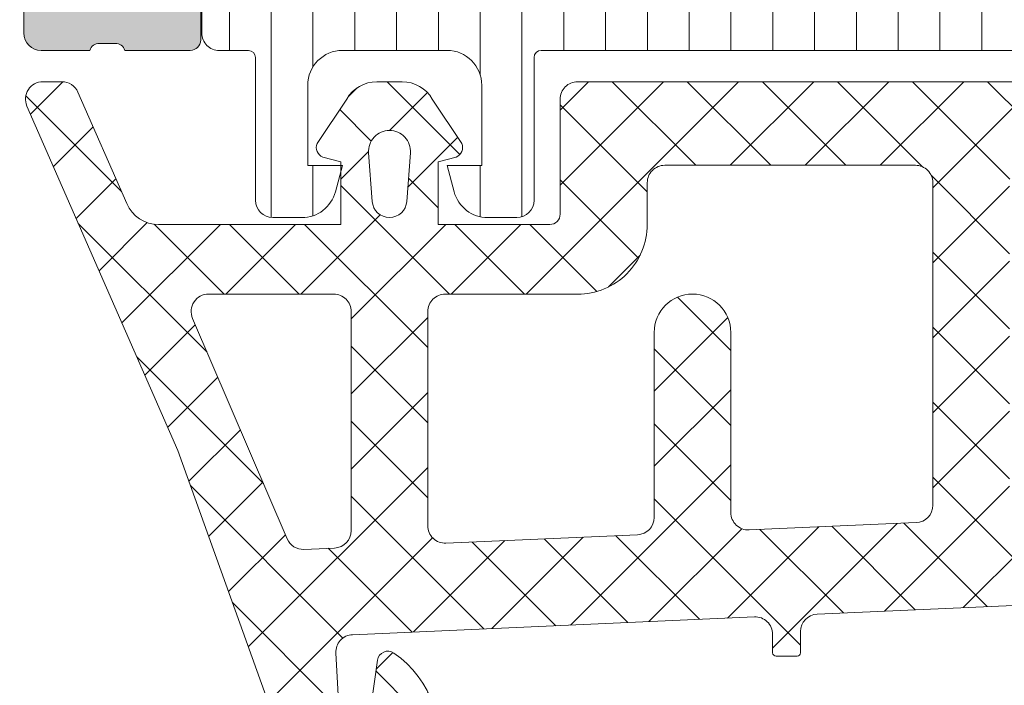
# Model space of a CAD drawing. Header units: millimetres. Extents: x 144573 to 336993, y 74252 to 247042.
# Tile 556 of 656: x 198244 to 198272, y 195422 to 195441. Entities that reach past the tile are written whole.
import ezdxf

# ---------------------------------------------------------------- set-up
doc = ezdxf.new("R2010")
doc.units = ezdxf.units.MM
doc.layers.add('FASÁDA DETAILNÍ', color=255, linetype='Continuous', lineweight=0)
doc.layers.add('NOVA', color=255, linetype='Continuous', lineweight=0)

# ---------------------------------------------------------------- blocks, each defined once
blk = doc.blocks.new('A$C69D17D4D')
at = {"layer": 'FASÁDA DETAILNÍ'}
h = blk.add_hatch(color=256, dxfattribs=at)
edge = h.paths.add_edge_path()
edge.add_arc((-24911.3180359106, 22023.51065356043), 0.5000674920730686, 180.007732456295, 269.9922675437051)
edge.add_line((-24911.31810339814, 22023.01058607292), (-24907.31810339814, 22023.01058607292))
edge.add_arc((-24907.31817088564, 22023.51065356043), 0.5000674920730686, 270.007732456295, 359.992267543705)
edge.add_line((-24906.81810339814, 22023.51058607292), (-24906.81810339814, 22024.81063490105))
edge.add_arc((-24907.31814029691, 22024.81059800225), 0.5000369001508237, 0.004227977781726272, 89.99577202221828)
edge.add_line((-24907.31810339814, 22025.31063490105), (-24907.81810339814, 22025.31063490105))
edge.add_line((-24907.81810339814, 22025.31063490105), (-24907.81810339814, 22024.31063490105))
edge.add_line((-24907.81810339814, 22024.31063490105), (-24909.31810339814, 22024.31063490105))
edge.add_arc((-24909.31814037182, 22025.31059792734), 0.9999630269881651, 179.9978814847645, 270.00211851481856, ccw=False)
edge.add_line((-24910.31810339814, 22025.31063490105), (-24910.31810339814, 22029.31063490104))
edge.add_arc((-24909.3180265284, 22029.31055803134), 1.000076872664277, 90.00440397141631, 179.9955960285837, ccw=False)
edge.add_line((-24909.31810339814, 22030.31063490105), (-24907.81810339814, 22030.31063490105))
edge.add_line((-24907.81810339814, 22030.31063490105), (-24907.81810339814, 22029.31063490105))
edge.add_line((-24907.81810339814, 22029.31063490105), (-24907.31810339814, 22029.31063490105))
edge.add_arc((-24907.31804592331, 22029.81057742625), 0.4999425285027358, 269.9934131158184, 360.0065868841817)
edge.add_line((-24906.81810339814, 22029.81063490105), (-24906.81810339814, 22032.61062269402))
edge.add_arc((-24907.31810339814, 22032.61062269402), 0.5, 0, 90)
edge.add_line((-24907.31810339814, 22033.11062269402), (-24907.51810339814, 22033.11062269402))
edge.add_arc((-24907.51810339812, 22032.61062269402), 0.5, 90, 180)
edge.add_line((-24908.01810339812, 22032.61062269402), (-24908.01810339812, 22032.11062269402))
edge.add_arc((-24908.51813849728, 22032.11065779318), 0.5000351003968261, 270.0040217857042, 359.9959782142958, ccw=False)
edge.add_line((-24908.51810339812, 22031.61062269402), (-24909.31810644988, 22031.61062269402))
edge.add_arc((-24909.31808988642, 22032.11063925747), 0.5000165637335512, 180.0018979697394, 269.9981020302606, ccw=False)
edge.add_line((-24909.81810644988, 22032.11062269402), (-24909.81810644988, 22063.4106165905))
edge.add_line((-24909.81810644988, 22063.4106165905), (-24909.38570981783, 22069.44907421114))
edge.add_arc((-24908.38649013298, 22069.41061815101), 0.9999594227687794, 90, 177.7959971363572, ccw=False)
edge.add_line((-24908.38649013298, 22070.41057757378), (-24901.71803792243, 22070.41057757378))
edge.add_arc((-24901.71803792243, 22069.91057757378), 0.5, -4.16889633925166e-10, 89.99999999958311, ccw=False)
edge.add_line((-24901.21803792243, 22069.91057757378), (-24901.21803792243, 22069.01057757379))
edge.add_arc((-24900.71803792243, 22069.01057757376), 0.5, 180, 270)
edge.add_line((-24900.71803792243, 22068.51057757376), (-24899.31803639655, 22068.51057757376))
edge.add_arc((-24899.05051580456, 22068.43174112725), 0.2788950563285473, 88.83541062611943, 163.580123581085, ccw=False)
edge.add_line((-24899.04484739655, 22068.71057857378), (-24898.59125339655, 22068.71057857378))
edge.add_arc((-24898.58559273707, 22068.43171047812), 0.2789255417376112, 16.424594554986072, 91.16287007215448, ccw=False)
edge.add_line((-24898.31804939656, 22068.51057757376), (-24896.43803839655, 22068.51057757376))
edge.add_arc((-24896.43803839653, 22068.81057757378), 0.3000000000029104, 270.0000000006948, 359.9999999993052)
edge.add_line((-24896.13803839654, 22068.81057757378), (-24896.13803839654, 22069.79055189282))
edge.add_arc((-24896.43803839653, 22069.7905518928), 0.3000000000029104, 6.948027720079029e-10, 89.9999999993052)
edge.add_line((-24896.43803839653, 22070.09055189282), (-24899.19803639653, 22070.09055189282))
edge.add_arc((-24899.19803639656, 22070.21055189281), 0.1199999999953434, 179.999999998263, 270.000000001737, ccw=False)
edge.add_line((-24899.31803639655, 22070.21055189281), (-24899.31803639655, 22074.51057757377))
edge.add_arc((-24898.81803639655, 22074.51057757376), 0.5, 90, 180, ccw=False)
edge.add_line((-24898.81803639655, 22075.01057757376), (-24898.11803639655, 22075.01057757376))
edge.add_line((-24898.11803639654, 22075.01057757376), (-24895.72521607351, 22073.62908211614))
edge.add_arc((-24895.65615618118, 22073.74869735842), 0.1381197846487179, 239.9999999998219, 360)
edge.add_line((-24895.51803639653, 22073.74869735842), (-24895.51803639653, 22077.51057757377))
edge.add_arc((-24893.51803639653, 22077.51057757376), 2, 90, 180, ccw=False)
edge.add_line((-24893.51803639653, 22079.51057757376), (-24892.95004101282, 22079.51057757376))
edge.add_arc((-24892.95004101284, 22080.01057757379), 0.500000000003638, 270, 304.4790717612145)
edge.add_arc((-24895.49751429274, 22083.72007617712), 4.999999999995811, 304.4790717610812, 354.6507719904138)
edge.add_arc((-24890.65616305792, 22083.27245778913), 0.1381197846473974, 352.2975625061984, 479.9999999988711)
edge.add_line((-24890.72522295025, 22083.3920730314), (-24893.11804327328, 22082.01057757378))
edge.add_line((-24893.11804327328, 22082.01057757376), (-24893.81804327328, 22082.01057757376))
edge.add_arc((-24893.81804327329, 22082.51057757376), 0.5, 180, 270, ccw=False)
edge.add_line((-24894.31804327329, 22082.51057757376), (-24894.31804327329, 22086.81060325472))
edge.add_arc((-24894.1980432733, 22086.81060325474), 0.1199999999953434, 90, 180, ccw=False)
edge.add_line((-24894.1980432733, 22086.93060325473), (-24891.43804527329, 22086.93060325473))
edge.add_arc((-24891.4380452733, 22087.23060325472), 0.3000000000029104, 270.0000000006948, 359.9999999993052)
edge.add_line((-24891.13804527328, 22087.23060325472), (-24891.13804527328, 22088.21057757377))
edge.add_arc((-24891.4380452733, 22088.21057757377), 0.3000000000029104, 6.948027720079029e-10, 89.9999999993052)
edge.add_line((-24891.43804527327, 22088.51057757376), (-24893.31805627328, 22088.51057757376))
edge.add_arc((-24893.58559961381, 22088.58944466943), 0.2789255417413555, 268.83712992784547, 343.57540544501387, ccw=False)
edge.add_line((-24893.5912602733, 22088.31057657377), (-24894.0448542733, 22088.31057657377))
edge.add_arc((-24894.0505226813, 22088.58941402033), 0.2788950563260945, 196.419876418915, 271.16458937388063, ccw=False)
edge.add_line((-24894.31804327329, 22088.51057757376), (-24897.31810175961, 22088.51057757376))
edge.add_line((-24897.31810175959, 22088.51057757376), (-24898.01820465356, 22087.81050520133))
edge.add_line((-24898.01820465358, 22087.81050520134), (-24898.01820465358, 22087.21049909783))
edge.add_line((-24898.01820465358, 22087.21049909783), (-24896.41819855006, 22087.21049909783))
edge.add_arc((-24896.41820799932, 22086.71048964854), 0.5000094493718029, 0.0010827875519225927, 89.99891721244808, ccw=False)
edge.add_line((-24895.91819855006, 22086.71049909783), (-24895.91819855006, 22086.31507101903))
edge.add_arc((-24896.41819855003, 22086.31507101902), 0.499999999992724, 344.99999999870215, 359.99999999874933, ccw=False)
edge.add_line((-24895.93523563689, 22086.18566149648), (-24896.31944443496, 22084.75177474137))
edge.add_arc((-24897.28537026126, 22085.01059378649), 0.9999999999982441, 270, 344.99999999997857, ccw=False)
edge.add_line((-24897.28537026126, 22084.01059378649), (-24903.01819244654, 22084.01059378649))
edge.add_line((-24903.01819244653, 22084.01059378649), (-24903.01819244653, 22087.21049909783))
edge.add_line((-24903.01819244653, 22087.21049909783), (-24902.21820465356, 22087.21049909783))
edge.add_line((-24902.21820465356, 22087.21049909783), (-24902.21820465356, 22087.81050520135))
edge.add_line((-24902.21820465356, 22087.81050520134), (-24903.43063751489, 22088.51048689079))
edge.add_line((-24903.43063751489, 22088.51048689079), (-24904.51819244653, 22088.51048689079))
edge.add_line((-24904.51819244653, 22088.51048689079), (-24904.51819244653, 22073.51057757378))
edge.add_arc((-24905.01819244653, 22073.51057757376), 0.5, -90, 0, ccw=False)
edge.add_line((-24905.01819244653, 22073.01057757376), (-24910.81810339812, 22073.01057757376))
edge.add_arc((-24910.81810339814, 22072.01057757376), 1, 90, 180)
edge.add_line((-24911.81810339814, 22072.01057757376), (-24911.81810339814, 22023.51058607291))
edge = h.paths.add_edge_path(flags=16)
edge.add_line((-24902.21820465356, 22082.41059378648), (-24897.81820465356, 22082.41059378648))
edge.add_arc((-24897.81820465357, 22081.91059378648), 0.5, 0, 90, ccw=False)
edge.add_line((-24897.31820465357, 22081.91059378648), (-24897.31820465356, 22077.51059378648))
edge.add_arc((-24897.81820465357, 22077.51059378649), 0.5, -90, 0, ccw=False)
edge.add_line((-24897.81820465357, 22077.01059378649), (-24902.21820465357, 22077.01059378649))
edge.add_arc((-24902.21820465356, 22077.51059378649), 0.5, 180, 270, ccw=False)
edge.add_line((-24902.71820465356, 22077.51059378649), (-24902.71820465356, 22081.91059378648))
edge.add_arc((-24902.21820465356, 22081.91059378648), 0.5, 90, 180, ccw=False)
h = blk.add_hatch(dxfattribs=at)
h.set_pattern_fill('LINIE', color=256, scale=1.2, angle=90, style=0)
h.set_pattern_definition([(90, (19.28296211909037, -0.6246130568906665), (-1.2, 7.347638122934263e-17), [])])
edge = h.paths.add_edge_path()
edge.add_arc((-24896.4080200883, 22069.81977573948), 0.2999999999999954, 0.0020752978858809, 90.00207529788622, ccw=False)
edge.add_line((-24896.10802008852, 22069.81978660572), (-24896.1079914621, 22069.0094552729))
edge.add_arc((-24895.60799414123, 22069.0094707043), 0.4999973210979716, 180.0017683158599, 270.0023822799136)
edge.add_line((-24895.60797335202, 22068.50947338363), (-24894.76690110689, 22068.50815283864))
edge.add_arc((-24894.76690110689, 22068.30815283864), 0.1999999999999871, 3.979039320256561e-13, 90.00000000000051, ccw=False)
edge.add_line((-24894.56690110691, 22068.30815283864), (-24894.56690110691, 22064.20815283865))
edge.add_arc((-24894.06690110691, 22064.20815283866), 0.5000000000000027, 179.9999999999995, 269.9999999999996)
edge.add_line((-24894.06690110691, 22063.70815283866), (-24893.23615188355, 22063.70815283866))
edge.add_arc((-24893.23615188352, 22064.70815283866), 0.9999999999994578, 270.0000000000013, 344.9999999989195)
edge.add_line((-24892.27022605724, 22064.44933379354), (-24892.06690110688, 22065.20815283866))
edge.add_line((-24892.06690110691, 22065.20815283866), (-24893.06690110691, 22065.20815283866))
edge.add_line((-24893.06690110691, 22065.20815283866), (-24893.06690110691, 22067.50815283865))
edge.add_arc((-24892.0627746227, 22067.50644359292), 1.004127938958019, 90.23408772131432, 179.9024699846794, ccw=False)
edge.add_line((-24892.06687707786, 22068.51056315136), (-24889.06699872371, 22068.51056315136))
edge.add_arc((-24889.07102707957, 22067.5064438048), 1.004127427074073, 360.09751797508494, 449.7701403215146, ccw=False)
edge.add_line((-24888.06690110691, 22067.50815283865), (-24888.06690110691, 22065.20815283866))
edge.add_line((-24888.06690110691, 22065.20815283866), (-24889.06690110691, 22065.20815283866))
edge.add_line((-24889.06690110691, 22065.20815283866), (-24888.86357615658, 22064.44933379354))
edge.add_arc((-24887.89765033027, 22064.70815283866), 1.000000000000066, 195.0000000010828, 269.9999999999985)
edge.add_line((-24887.89765033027, 22063.70815283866), (-24887.06690110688, 22063.70815283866))
edge.add_arc((-24887.06690110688, 22064.20815283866), 0.4999999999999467, 270, 360)
edge.add_line((-24886.56690110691, 22064.20815283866), (-24886.56690110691, 22068.30815283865))
edge.add_arc((-24886.36272801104, 22068.30642428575), 0.2041804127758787, 91.1558689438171, 179.5149389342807, ccw=False)
edge.add_line((-24886.36684680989, 22068.51056315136), (-24860.52548000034, 22068.51058607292))
edge.add_arc((-24860.52549543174, 22069.01058339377), 0.4999973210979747, 270.0017683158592, 360.002382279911)
edge.add_line((-24860.02549811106, 22069.01060418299), (-24860.02552673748, 22069.8209355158))
edge.add_arc((-24859.72552673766, 22069.82094638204), 0.299999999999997, 90.0020752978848, 180.0020752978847, ccw=False)
edge.add_line((-24859.7255376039, 22070.12094638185), (-24857.32553921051, 22070.12070136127))
edge.add_arc((-24857.32555468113, 22070.62069733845), 0.499995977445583, 270.0017728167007, 360.0023777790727)
edge.add_line((-24856.82555870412, 22070.62071808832), (-24856.82568535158, 22074.09725958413))
edge.add_arc((-24857.81549827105, 22073.95491308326), 0.99999607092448, 368.1836833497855, 482.7290913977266)
edge.add_line((-24858.35616366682, 22074.79614614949), (-24860.63977275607, 22073.47759372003))
edge.add_arc((-24860.88978841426, 22073.91059738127), 0.5000000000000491, 270.00213520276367, 300.00207189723, ccw=False)
edge.add_line((-24860.88976978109, 22073.41059738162), (-24895.24403853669, 22073.40951106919))
edge.add_arc((-24895.24405612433, 22073.90951106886), 0.5000000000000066, 240.0020786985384, 270.0020153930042, ccw=False)
edge.add_line((-24895.4940404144, 22073.47648929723), (-24897.77774501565, 22074.79487629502))
edge.add_arc((-24898.31834946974, 22073.95360406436), 0.9999960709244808, 417.2750591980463, 531.8204672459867)
edge.add_line((-24899.30817269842, 22074.09587886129), (-24899.30804605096, 22070.61933736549))
edge.add_arc((-24898.80805007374, 22070.6193528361), 0.4999959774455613, 180.0017728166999, 270.0023777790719)
edge.add_line((-24898.80802932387, 22070.1193568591), (-24896.40803095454, 22070.11977573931))
edge = h.paths.add_edge_path(flags=16)
edge.add_line((-24872.21690735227, 22070.31005134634), (-24872.21690735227, 22071.61004545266))
edge.add_arc((-24871.71691099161, 22071.61004909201), 0.4999963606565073, 89.99958295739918, 180.0004170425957, ccw=False)
edge.add_line((-24871.71690735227, 22072.11004545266), (-24862.86691345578, 22072.11004545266))
edge.add_arc((-24862.86690981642, 22071.61004909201), 0.4999963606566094, -0.0004170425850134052, 90.00041704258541, ccw=False)
edge.add_line((-24862.36691345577, 22071.61004545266), (-24862.36691345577, 22070.31005134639))
edge.add_arc((-24862.86691345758, 22070.31003477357), 0.5000000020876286, 270.0000002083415, 360.0018991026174, ccw=False)
edge.add_line((-24862.86691345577, 22069.81003477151), (-24871.71690735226, 22069.81003477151))
edge.add_arc((-24871.71690735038, 22070.31003477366), 0.5000000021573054, 179.9981009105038, 269.9999997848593, ccw=False)
edge = h.paths.add_edge_path(flags=16)
edge.add_arc((-24882.41691345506, 22070.31003477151), 0.4999999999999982, 179.9999999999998, 270.000000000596, ccw=False)
edge.add_line((-24882.91691345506, 22070.31003477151), (-24882.91691345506, 22071.61004545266))
edge.add_arc((-24882.41691345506, 22071.61004545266), 0.4999999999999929, 89.99999999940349, 179.9999999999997, ccw=False)
edge.add_line((-24882.41691345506, 22072.11004545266), (-24873.71690735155, 22072.11004545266))
edge.add_arc((-24873.71690735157, 22071.61004545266), 0.5000000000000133, 360.0000000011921, 449.99999999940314, ccw=False)
edge.add_line((-24873.21690735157, 22071.61004545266), (-24873.21690735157, 22070.31003477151))
edge.add_arc((-24873.71690735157, 22070.31003477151), 0.5000000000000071, 270.0000000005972, 360.0000000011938, ccw=False)
edge.add_line((-24873.71690735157, 22069.81003477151), (-24882.41691345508, 22069.81003477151))
edge = h.paths.add_edge_path(flags=16)
edge.add_arc((-24884.41690981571, 22071.61004909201), 0.4999963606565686, -0.00041704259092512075, 90.00041704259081, ccw=False)
edge.add_line((-24883.91691345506, 22071.61004545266), (-24883.91691345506, 22070.31005134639))
edge.add_arc((-24884.41691345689, 22070.3100347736), 0.5000000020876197, 270.00000020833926, 360.0018991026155, ccw=False)
edge.add_line((-24884.41691345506, 22069.81003477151), (-24893.26692261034, 22069.81003477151))
edge.add_arc((-24893.26692261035, 22070.31001951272), 0.4999847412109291, 179.9999999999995, 270.0000000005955, ccw=False)
edge.add_line((-24893.76690735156, 22070.31001951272), (-24893.76690735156, 22071.61003019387))
edge.add_arc((-24893.26689209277, 22071.61003019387), 0.5000152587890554, 89.99999999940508, 180.0000000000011, ccw=False)
edge.add_line((-24893.26689209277, 22072.11004545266), (-24884.41691345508, 22072.11004545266))
h = blk.add_hatch(dxfattribs=at)
h.set_pattern_fill('ANSI37', color=256, scale=0.48, angle=-1.272221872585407e-14, style=0)
h.set_pattern_definition([(44.99999999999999, (-24886.81810339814, 22063.51058625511), (-1.077630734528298, 1.077630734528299), []), (135, (-24886.81810339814, 22063.51058625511), (-1.077630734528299, -1.077630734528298), [])])
edge = h.paths.add_edge_path(flags=16)
edge.add_line((-24890.21938039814, 22064.1748802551), (-24890.11963639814, 22065.5677342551))
edge.add_arc((-24890.71810331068, 22065.61059174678), 0.5999995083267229, 355.9039194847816, 450.0000083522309)
edge.add_arc((-24890.71810348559, 22065.61059174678), 0.5999995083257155, 89.99999164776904, 184.0960805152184)
edge.add_line((-24891.31657039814, 22065.56773425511), (-24891.21682639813, 22064.1748802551))
edge.add_arc((-24890.71810339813, 22064.21059473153), 0.5000001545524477, 184.0960643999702, 355.9039356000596)
edge = h.paths.add_edge_path(flags=16)
edge.add_arc((-24892.3181000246, 22061.01058662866), 0.4999996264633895, 359.9999571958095, 450.0000428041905)
edge.add_line((-24892.31810039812, 22061.51058625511), (-24895.91178539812, 22061.51058625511))
edge.add_arc((-24895.91178541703, 22061.01058592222), 0.5000003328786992, 89.99999783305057, 203.2180266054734)
edge.add_line((-24896.37129139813, 22060.81347025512), (-24893.65541339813, 22054.48236825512))
edge.add_arc((-24893.19590804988, 22054.67948417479), 0.4999998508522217, 203.2180817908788, 272.5001106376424)
edge.add_line((-24893.17409739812, 22054.1799602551), (-24892.29629039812, 22054.2182862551))
edge.add_arc((-24892.31809988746, 22054.71780986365), 0.4999994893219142, 272.4999791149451, 360.0000448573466)
edge.add_line((-24891.81810039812, 22054.71781025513), (-24891.81810039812, 22061.01058625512))
edge = h.paths.add_edge_path(flags=16)
edge.add_line((-24866.76418139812, 22055.60242425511), (-24862.61551139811, 22064.4992772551))
edge.add_arc((-24863.0686651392, 22064.71058639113), 0.4999998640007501, 334.9999920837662, 450.0000296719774)
edge.add_line((-24863.06866539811, 22065.21058625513), (-24872.41810039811, 22065.21058625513))
edge.add_arc((-24872.41810077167, 22064.71058662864), 0.4999996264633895, 89.9999571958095, 180.0000428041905)
edge.add_line((-24872.91810039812, 22064.71058625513), (-24872.91810039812, 22055.58666325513))
edge.add_arc((-24872.4181003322, 22055.58666342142), 0.5000000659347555, 180.0000190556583, 272.5000272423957)
edge.add_line((-24872.39629039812, 22055.08713925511), (-24867.19552639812, 22055.31420925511))
edge.add_arc((-24867.21733612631, 22055.81373466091), 0.5000012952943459, 272.4999974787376, 334.9999080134)
edge = h.paths.add_edge_path(flags=16)
edge.add_arc((-24875.61810002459, 22064.71058662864), 0.4999996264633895, 359.9999571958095, 450.0000428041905)
edge.add_line((-24875.61810039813, 22065.21058625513), (-24882.81810039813, 22065.21058625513))
edge.add_arc((-24882.81810077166, 22064.71058662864), 0.4999996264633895, 89.9999571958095, 180.0000428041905)
edge.add_line((-24883.31810039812, 22064.71058625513), (-24883.31810039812, 22063.51058625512))
edge.add_arc((-24885.31809890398, 22063.51058476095), 1.99999850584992, -90.00004280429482, 4.28042947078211e-05, ccw=False)
edge.add_line((-24885.31810039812, 22061.51058625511), (-24889.11810039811, 22061.51058625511))
edge.add_arc((-24889.11810077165, 22061.01058662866), 0.4999996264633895, 89.9999571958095, 180.0000428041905)
edge.add_line((-24889.61810039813, 22061.01058625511), (-24889.61810039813, 22054.85752525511))
edge.add_arc((-24889.11810033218, 22054.85752542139), 0.5000000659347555, 180.0000190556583, 272.5000272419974)
edge.add_line((-24889.09629039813, 22054.35800125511), (-24883.59629039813, 22054.59813625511))
edge.add_arc((-24883.61809988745, 22055.09765986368), 0.4999994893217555, 272.4999791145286, 360.0000448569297)
edge.add_line((-24883.11810039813, 22055.09766025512), (-24883.11810039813, 22060.41058625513))
edge.add_arc((-24882.01810039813, 22060.41058625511), 1.099999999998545, 0, 180, ccw=False)
edge.add_line((-24880.91810039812, 22060.41058625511), (-24880.91810039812, 22055.23737525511))
edge.add_arc((-24880.4181003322, 22055.23737542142), 0.5000000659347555, 180.0000190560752, 272.5000272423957)
edge.add_line((-24880.39629039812, 22054.73785125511), (-24875.59629039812, 22054.94742425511))
edge.add_arc((-24875.61809988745, 22055.44694786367), 0.4999994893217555, 272.4999791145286, 360.0000448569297)
edge.add_line((-24875.11810039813, 22055.44694825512), (-24875.11810039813, 22064.71058625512))
edge = h.paths.add_edge_path()
edge.add_line((-24860.40504739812, 22063.32412925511), (-24864.50289639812, 22054.53626325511))
edge.add_ellipse((-24867.22182176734, 22055.80412074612), major_axis=(-3.000002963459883, 0), ratio=1, start_angle=92.50005883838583, end_angle=154.9999693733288, ccw=False)
edge.add_line((-24867.09096039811, 22052.80697325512), (-24867.73991039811, 22052.77863925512))
edge.add_ellipse((-24867.71810090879, 22052.27911564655), major_axis=(-0.4999994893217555, 0), ratio=1, start_angle=-87.50002088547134, end_angle=4.4856929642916e-05)
edge.add_line((-24868.21810039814, 22052.27911525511), (-24868.21810039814, 22051.31058625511))
edge.add_ellipse((-24868.31810032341, 22051.31058618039), major_axis=(-0.09999992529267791, 0), ratio=1, start_angle=89.99995719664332, end_angle=180.0000428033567, ccw=False)
edge.add_line((-24868.31810039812, 22051.21058625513), (-24868.91810039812, 22051.21058625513))
edge.add_ellipse((-24868.91810047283, 22051.31058618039), major_axis=(-0.09999992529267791, 0), ratio=1, start_angle=-4.280335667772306e-05, end_angle=90.00004280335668, ccw=False)
edge.add_line((-24869.01810039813, 22051.3105862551), (-24869.01810039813, 22052.2136242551))
edge.add_ellipse((-24869.51810046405, 22052.21362408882), major_axis=(-0.5000000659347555, 0), ratio=1, start_angle=180.0000190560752, end_angle=272.5000272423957)
edge.add_line((-24869.53991039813, 22052.7131482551), (-24878.44020439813, 22052.3193102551))
edge.add_ellipse((-24878.41810029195, 22051.8197989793), major_axis=(-0.5000001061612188, 0), ratio=1, start_angle=-87.46623077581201, end_angle=8.29869475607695e-05)
edge.add_line((-24878.91810039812, 22051.81979825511), (-24878.91810039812, 22051.21058625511))
edge.add_ellipse((-24879.01810032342, 22051.21058618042), major_axis=(-0.09999992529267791, 0), ratio=1, start_angle=89.99995719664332, end_angle=180.0000428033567, ccw=False)
edge.add_line((-24879.01810039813, 22051.11058625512), (-24879.61810039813, 22051.11058625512))
edge.add_ellipse((-24879.61810047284, 22051.21058618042), major_axis=(-0.09999992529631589, 0), ratio=1, start_angle=-4.280335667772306e-05, end_angle=90.00004280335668, ccw=False)
edge.add_line((-24879.71810039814, 22051.21058625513), (-24879.71810039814, 22051.74014825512))
edge.add_ellipse((-24880.21810089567, 22051.74014856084), major_axis=(-0.5000004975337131, 0), ratio=1, start_angle=179.9999649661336, end_angle=272.5336979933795)
edge.add_line((-24880.24020439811, 22052.23966025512), (-24891.78042939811, 22051.72900425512))
edge.add_ellipse((-24891.75861986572, 22051.22947965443), major_axis=(-0.5000004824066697, 0), ratio=1, start_angle=-87.50002091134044, end_angle=3.217057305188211)
edge.add_line((-24892.25783239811, 22051.20142025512), (-24891.96926939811, 22046.06767725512))
edge.add_ellipse((-24891.55885139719, 22046.18323267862), major_axis=(-0.4263754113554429, 0), ratio=1, start_angle=15.72485447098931, end_angle=159.2410276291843)
edge.add_line((-24891.16015639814, 22046.03210925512), (-24891.16139639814, 22046.26471225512))
edge.add_line((-24891.16139639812, 22046.26471225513), (-24891.45953439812, 22048.14729125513))
edge.add_line((-24891.45953439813, 22048.14729125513), (-24891.05910839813, 22050.99657625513))
edge.add_ellipse((-24890.76202780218, 22050.95482565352), major_axis=(-0.2999999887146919, 0), ratio=1, start_angle=235.4022536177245, end_angle=352.00025595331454, ccw=False)
edge.add_ellipse((-24892.29514118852, 22048.73225456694), major_axis=(-3.000047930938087, 0), ratio=1, start_angle=161.991575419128, end_angle=235.40235871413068, ccw=False)
edge.add_line((-24889.44206239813, 22047.8047692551), (-24890.07563839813, 22045.5498782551))
edge.add_ellipse((-24890.85085090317, 22045.7108077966), major_axis=(-0.7917403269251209, 0), ratio=1, start_angle=96.79834625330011, end_angle=168.2723102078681, ccw=False)
edge.add_line((-24890.75712839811, 22044.92463425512), (-24891.81533839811, 22044.92341325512))
edge.add_ellipse((-24891.68621415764, 22046.10249948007), major_axis=(-1.186135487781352, 0), ratio=1, start_angle=18.65557644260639, end_angle=83.75032184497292, ccw=False)
edge.add_line((-24892.81002839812, 22045.72308025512), (-24893.90436139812, 22048.96442025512))
edge.add_line((-24893.90436139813, 22048.96442025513), (-24896.79413939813, 22057.01421525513))
edge.add_line((-24896.79413939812, 22057.01421525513), (-24901.12694839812, 22066.91209225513))
edge.add_ellipse((-24900.66793940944, 22067.11036232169), major_axis=(-0.5000002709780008, 0), ratio=1, start_angle=-89.93342362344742, end_angle=23.362049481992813, ccw=False)
edge.add_line((-24900.66852039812, 22067.6103622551), (-24900.12181939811, 22067.6109972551))
edge.add_ellipse((-24900.1212391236, 22067.11099715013), major_axis=(-0.5000004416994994, 0), ratio=1, start_angle=203.9208245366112, end_angle=270.0664945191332, ccw=False)
edge.add_line((-24899.66418539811, 22067.31373425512), (-24898.26242939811, 22064.10973125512))
edge.add_ellipse((-24897.34628831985, 22064.5105855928), major_axis=(-0.9999993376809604, 0), ratio=1, start_angle=23.63161472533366, end_angle=90.00005281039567)
edge.add_line((-24897.34628739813, 22063.51058625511), (-24892.11834539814, 22063.51058625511))
edge.add_line((-24892.11834539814, 22063.51058625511), (-24892.11833639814, 22065.31006525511))
edge.add_line((-24892.11833639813, 22065.31006525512), (-24892.63313739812, 22065.44800725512))
edge.add_ellipse((-24892.51837214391, 22065.7251612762), major_axis=(-0.2999756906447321, 0), ratio=1, start_angle=-22.50356669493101, end_angle=67.50629973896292, ccw=False)
edge.add_line((-24892.79550639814, 22065.8399742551), (-24891.94633939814, 22067.1101012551))
edge.add_ellipse((-24891.0804752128, 22066.61038048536), major_axis=(-0.9997207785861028, 0), ratio=1, start_angle=269.9923881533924, end_angle=330.00923930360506, ccw=False)
edge.add_line((-24891.08034239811, 22067.61010125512), (-24890.35598139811, 22067.61007025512))
edge.add_ellipse((-24890.35618945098, 22066.61033242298), major_axis=(-0.9997378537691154, 0), ratio=1, start_angle=209.9913249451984, end_angle=269.98807632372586, ccw=False)
edge.add_line((-24889.49031539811, 22067.11007025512), (-24888.64114839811, 22065.83997425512))
edge.add_ellipse((-24888.91829589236, 22065.72516236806), major_axis=(-0.2999875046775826, 0), ratio=1, start_angle=112.49860380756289, end_angle=202.5024061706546, ccw=False)
edge.add_line((-24888.80350239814, 22065.44800725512), (-24889.31831839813, 22065.31003525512))
edge.add_line((-24889.31831839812, 22065.31003525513), (-24889.31832639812, 22063.51058625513))
edge.add_line((-24889.31832639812, 22063.51058625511), (-24886.11809939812, 22063.51058625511))
edge.add_ellipse((-24886.118099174, 22063.810586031), major_axis=(-0.2999997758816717, 0), ratio=1, start_angle=89.99995719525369, end_angle=180.0000428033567)
edge.add_line((-24885.81809939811, 22063.8105862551), (-24885.81809939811, 22067.1105822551))
edge.add_ellipse((-24885.31809977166, 22067.11058262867), major_axis=(-0.4999996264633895, 0), ratio=1, start_angle=-90.00004280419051, end_angle=4.280419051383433e-05, ccw=False)
edge.add_line((-24885.31809939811, 22067.61058225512), (-24858.42047739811, 22067.61058225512))
edge.add_line((-24858.42047739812, 22067.61058225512), (-24857.52535939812, 22066.06019025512))
edge.add_ellipse((-24857.95837195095, 22065.81019016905), major_axis=(-0.4999999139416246, 0), ratio=1, start_angle=90.00006335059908, end_angle=210.0000170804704, ccw=False)
edge.add_line((-24857.95837139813, 22065.31019025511), (-24857.95837139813, 22063.61281925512))
edge.add_line((-24857.95837139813, 22063.61281925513), (-24859.95189339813, 22063.61281925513))
edge.add_ellipse((-24859.95189374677, 22063.11281899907), major_axis=(-0.500000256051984, 0), ratio=1, start_angle=269.9999600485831, end_angle=334.9998714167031)
h = blk.add_hatch(dxfattribs=at)
h.set_pattern_fill('ANSI37', color=256, scale=0.48, angle=-1.272221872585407e-14, style=0)
h.set_pattern_definition([(44.99999999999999, (-24886.81810339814, 22063.51058607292), (-1.077630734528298, 1.077630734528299), []), (135, (-24886.81810339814, 22063.51058607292), (-1.077630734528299, -1.077630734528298), [])])
edge = h.paths.add_edge_path(flags=16)
edge.add_line((-24890.21938039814, 22064.17488007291), (-24890.11963639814, 22065.56773407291))
edge.add_arc((-24890.71810331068, 22065.61059156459), 0.5999995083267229, 355.9039194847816, 450.0000083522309)
edge.add_arc((-24890.71810348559, 22065.61059156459), 0.5999995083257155, 89.99999164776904, 184.0960805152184)
edge.add_line((-24891.31657039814, 22065.56773407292), (-24891.21682639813, 22064.17488007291))
edge.add_arc((-24890.71810339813, 22064.21059454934), 0.5000001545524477, 184.0960643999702, 355.9039356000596)
edge = h.paths.add_edge_path(flags=16)
edge.add_arc((-24892.3181000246, 22061.01058644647), 0.4999996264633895, 359.9999571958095, 450.0000428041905)
edge.add_line((-24892.31810039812, 22061.51058607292), (-24895.91178539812, 22061.51058607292))
edge.add_arc((-24895.91178541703, 22061.01058574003), 0.5000003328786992, 89.99999783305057, 203.2180266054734)
edge.add_line((-24896.37129139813, 22060.81347007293), (-24893.65541339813, 22054.48236807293))
edge.add_arc((-24893.19590804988, 22054.6794839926), 0.4999998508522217, 203.2180817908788, 272.5001106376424)
edge.add_line((-24893.17409739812, 22054.17996007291), (-24892.29629039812, 22054.21828607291))
edge.add_arc((-24892.31809988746, 22054.71780968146), 0.4999994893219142, 272.4999791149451, 360.0000448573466)
edge.add_line((-24891.81810039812, 22054.71781007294), (-24891.81810039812, 22061.01058607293))
edge = h.paths.add_edge_path(flags=16)
edge.add_line((-24866.76418139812, 22055.60242407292), (-24862.61551139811, 22064.49927707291))
edge.add_arc((-24863.0686651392, 22064.71058620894), 0.4999998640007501, 334.9999920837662, 450.0000296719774)
edge.add_line((-24863.06866539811, 22065.21058607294), (-24872.41810039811, 22065.21058607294))
edge.add_arc((-24872.41810077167, 22064.71058644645), 0.4999996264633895, 89.9999571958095, 180.0000428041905)
edge.add_line((-24872.91810039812, 22064.71058607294), (-24872.91810039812, 22055.58666307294))
edge.add_arc((-24872.4181003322, 22055.58666323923), 0.5000000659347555, 180.0000190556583, 272.5000272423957)
edge.add_line((-24872.39629039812, 22055.08713907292), (-24867.19552639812, 22055.31420907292))
edge.add_arc((-24867.21733612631, 22055.81373447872), 0.5000012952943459, 272.4999974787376, 334.9999080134)
edge = h.paths.add_edge_path(flags=16)
edge.add_arc((-24875.61810002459, 22064.71058644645), 0.4999996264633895, 359.9999571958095, 450.0000428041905)
edge.add_line((-24875.61810039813, 22065.21058607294), (-24882.81810039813, 22065.21058607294))
edge.add_arc((-24882.81810077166, 22064.71058644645), 0.4999996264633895, 89.9999571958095, 180.0000428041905)
edge.add_line((-24883.31810039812, 22064.71058607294), (-24883.31810039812, 22063.51058607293))
edge.add_arc((-24885.31809890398, 22063.51058457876), 1.99999850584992, -90.00004280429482, 4.28042947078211e-05, ccw=False)
edge.add_line((-24885.31810039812, 22061.51058607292), (-24889.11810039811, 22061.51058607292))
edge.add_arc((-24889.11810077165, 22061.01058644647), 0.4999996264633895, 89.9999571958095, 180.0000428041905)
edge.add_line((-24889.61810039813, 22061.01058607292), (-24889.61810039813, 22054.85752507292))
edge.add_arc((-24889.11810033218, 22054.8575252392), 0.5000000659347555, 180.0000190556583, 272.5000272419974)
edge.add_line((-24889.09629039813, 22054.35800107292), (-24883.59629039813, 22054.59813607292))
edge.add_arc((-24883.61809988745, 22055.09765968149), 0.4999994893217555, 272.4999791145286, 360.0000448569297)
edge.add_line((-24883.11810039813, 22055.09766007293), (-24883.11810039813, 22060.41058607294))
edge.add_arc((-24882.01810039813, 22060.41058607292), 1.099999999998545, 0, 180, ccw=False)
edge.add_line((-24880.91810039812, 22060.41058607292), (-24880.91810039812, 22055.23737507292))
edge.add_arc((-24880.4181003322, 22055.23737523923), 0.5000000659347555, 180.0000190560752, 272.5000272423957)
edge.add_line((-24880.39629039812, 22054.73785107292), (-24875.59629039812, 22054.94742407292))
edge.add_arc((-24875.61809988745, 22055.44694768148), 0.4999994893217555, 272.4999791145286, 360.0000448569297)
edge.add_line((-24875.11810039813, 22055.44694807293), (-24875.11810039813, 22064.71058607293))
edge = h.paths.add_edge_path()
edge.add_line((-24860.40504739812, 22063.32412907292), (-24864.50289639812, 22054.53626307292))
edge.add_ellipse((-24867.22182176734, 22055.80412056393), major_axis=(-3.000002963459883, 0), ratio=1, start_angle=92.50005883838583, end_angle=154.9999693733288, ccw=False)
edge.add_line((-24867.09096039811, 22052.80697307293), (-24867.73991039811, 22052.77863907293))
edge.add_ellipse((-24867.71810090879, 22052.27911546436), major_axis=(-0.4999994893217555, 0), ratio=1, start_angle=-87.50002088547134, end_angle=4.4856929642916e-05)
edge.add_line((-24868.21810039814, 22052.27911507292), (-24868.21810039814, 22051.31058607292))
edge.add_ellipse((-24868.31810032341, 22051.3105859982), major_axis=(-0.09999992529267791, 0), ratio=1, start_angle=89.99995719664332, end_angle=180.0000428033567, ccw=False)
edge.add_line((-24868.31810039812, 22051.21058607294), (-24868.91810039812, 22051.21058607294))
edge.add_ellipse((-24868.91810047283, 22051.3105859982), major_axis=(-0.09999992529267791, 0), ratio=1, start_angle=-4.280335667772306e-05, end_angle=90.00004280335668, ccw=False)
edge.add_line((-24869.01810039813, 22051.31058607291), (-24869.01810039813, 22052.21362407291))
edge.add_ellipse((-24869.51810046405, 22052.21362390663), major_axis=(-0.5000000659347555, 0), ratio=1, start_angle=180.0000190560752, end_angle=272.5000272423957)
edge.add_line((-24869.53991039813, 22052.71314807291), (-24878.44020439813, 22052.31931007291))
edge.add_ellipse((-24878.41810029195, 22051.81979879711), major_axis=(-0.5000001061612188, 0), ratio=1, start_angle=-87.46623077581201, end_angle=8.29869475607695e-05)
edge.add_line((-24878.91810039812, 22051.81979807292), (-24878.91810039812, 22051.21058607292))
edge.add_ellipse((-24879.01810032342, 22051.21058599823), major_axis=(-0.09999992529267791, 0), ratio=1, start_angle=89.99995719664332, end_angle=180.0000428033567, ccw=False)
edge.add_line((-24879.01810039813, 22051.11058607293), (-24879.61810039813, 22051.11058607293))
edge.add_ellipse((-24879.61810047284, 22051.21058599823), major_axis=(-0.09999992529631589, 0), ratio=1, start_angle=-4.280335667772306e-05, end_angle=90.00004280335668, ccw=False)
edge.add_line((-24879.71810039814, 22051.21058607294), (-24879.71810039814, 22051.74014807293))
edge.add_ellipse((-24880.21810089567, 22051.74014837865), major_axis=(-0.5000004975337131, 0), ratio=1, start_angle=179.9999649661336, end_angle=272.5336979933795)
edge.add_line((-24880.24020439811, 22052.23966007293), (-24891.78042939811, 22051.72900407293))
edge.add_ellipse((-24891.75861986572, 22051.22947947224), major_axis=(-0.5000004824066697, 0), ratio=1, start_angle=-87.50002091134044, end_angle=3.217057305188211)
edge.add_line((-24892.25783239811, 22051.20142007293), (-24891.96926939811, 22046.06767707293))
edge.add_ellipse((-24891.55885139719, 22046.18323249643), major_axis=(-0.4263754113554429, 0), ratio=1, start_angle=15.72485447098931, end_angle=159.2410276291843)
edge.add_line((-24891.16015639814, 22046.03210907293), (-24891.16139639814, 22046.26471207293))
edge.add_line((-24891.16139639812, 22046.26471207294), (-24891.45953439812, 22048.14729107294))
edge.add_line((-24891.45953439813, 22048.14729107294), (-24891.05910839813, 22050.99657607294))
edge.add_ellipse((-24890.76202780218, 22050.95482547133), major_axis=(-0.2999999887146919, 0), ratio=1, start_angle=235.4022536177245, end_angle=352.00025595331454, ccw=False)
edge.add_ellipse((-24892.29514118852, 22048.73225438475), major_axis=(-3.000047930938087, 0), ratio=1, start_angle=161.991575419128, end_angle=235.40235871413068, ccw=False)
edge.add_line((-24889.44206239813, 22047.80476907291), (-24890.07563839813, 22045.54987807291))
edge.add_ellipse((-24890.85085090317, 22045.71080761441), major_axis=(-0.7917403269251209, 0), ratio=1, start_angle=96.79834625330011, end_angle=168.2723102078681, ccw=False)
edge.add_line((-24890.75712839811, 22044.92463407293), (-24891.81533839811, 22044.92341307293))
edge.add_ellipse((-24891.68621415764, 22046.10249929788), major_axis=(-1.186135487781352, 0), ratio=1, start_angle=18.65557644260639, end_angle=83.75032184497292, ccw=False)
edge.add_line((-24892.81002839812, 22045.72308007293), (-24893.90436139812, 22048.96442007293))
edge.add_line((-24893.90436139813, 22048.96442007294), (-24896.79413939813, 22057.01421507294))
edge.add_line((-24896.79413939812, 22057.01421507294), (-24901.12694839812, 22066.91209207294))
edge.add_ellipse((-24900.66793940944, 22067.1103621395), major_axis=(-0.5000002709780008, 0), ratio=1, start_angle=-89.93342362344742, end_angle=23.362049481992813, ccw=False)
edge.add_line((-24900.66852039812, 22067.61036207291), (-24900.12181939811, 22067.61099707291))
edge.add_ellipse((-24900.1212391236, 22067.11099696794), major_axis=(-0.5000004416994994, 0), ratio=1, start_angle=203.9208245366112, end_angle=270.0664945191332, ccw=False)
edge.add_line((-24899.66418539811, 22067.31373407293), (-24898.26242939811, 22064.10973107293))
edge.add_ellipse((-24897.34628831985, 22064.51058541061), major_axis=(-0.9999993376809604, 0), ratio=1, start_angle=23.63161472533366, end_angle=90.00005281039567)
edge.add_line((-24897.34628739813, 22063.51058607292), (-24892.11834539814, 22063.51058607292))
edge.add_line((-24892.11834539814, 22063.51058607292), (-24892.11833639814, 22065.31006507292))
edge.add_line((-24892.11833639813, 22065.31006507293), (-24892.63313739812, 22065.44800707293))
edge.add_ellipse((-24892.51837214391, 22065.72516109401), major_axis=(-0.2999756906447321, 0), ratio=1, start_angle=-22.50356669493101, end_angle=67.50629973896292, ccw=False)
edge.add_line((-24892.79550639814, 22065.83997407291), (-24891.94633939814, 22067.11010107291))
edge.add_ellipse((-24891.0804752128, 22066.61038030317), major_axis=(-0.9997207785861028, 0), ratio=1, start_angle=269.9923881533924, end_angle=330.00923930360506, ccw=False)
edge.add_line((-24891.08034239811, 22067.61010107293), (-24890.35598139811, 22067.61007007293))
edge.add_ellipse((-24890.35618945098, 22066.61033224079), major_axis=(-0.9997378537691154, 0), ratio=1, start_angle=209.9913249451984, end_angle=269.98807632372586, ccw=False)
edge.add_line((-24889.49031539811, 22067.11007007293), (-24888.64114839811, 22065.83997407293))
edge.add_ellipse((-24888.91829589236, 22065.72516218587), major_axis=(-0.2999875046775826, 0), ratio=1, start_angle=112.49860380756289, end_angle=202.5024061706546, ccw=False)
edge.add_line((-24888.80350239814, 22065.44800707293), (-24889.31831839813, 22065.31003507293))
edge.add_line((-24889.31831839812, 22065.31003507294), (-24889.31832639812, 22063.51058607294))
edge.add_line((-24889.31832639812, 22063.51058607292), (-24886.11809939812, 22063.51058607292))
edge.add_ellipse((-24886.118099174, 22063.81058584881), major_axis=(-0.2999997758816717, 0), ratio=1, start_angle=89.99995719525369, end_angle=180.0000428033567)
edge.add_line((-24885.81809939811, 22063.81058607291), (-24885.81809939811, 22067.11058207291))
edge.add_ellipse((-24885.31809977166, 22067.11058244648), major_axis=(-0.4999996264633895, 0), ratio=1, start_angle=-90.00004280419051, end_angle=4.280419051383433e-05, ccw=False)
edge.add_line((-24885.31809939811, 22067.61058207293), (-24858.42047739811, 22067.61058207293))
edge.add_line((-24858.42047739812, 22067.61058207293), (-24857.52535939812, 22066.06019007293))
edge.add_ellipse((-24857.95837195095, 22065.81018998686), major_axis=(-0.4999999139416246, 0), ratio=1, start_angle=90.00006335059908, end_angle=210.0000170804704, ccw=False)
edge.add_line((-24857.95837139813, 22065.31019007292), (-24857.95837139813, 22063.61281907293))
edge.add_line((-24857.95837139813, 22063.61281907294), (-24859.95189339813, 22063.61281907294))
edge.add_ellipse((-24859.95189374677, 22063.11281881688), major_axis=(-0.500000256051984, 0), ratio=1, start_angle=269.9999600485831, end_angle=334.9998714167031)
for p, q in [((-24896.10802008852, 22069.81978660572), (-24896.10799146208, 22069.0094552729)), ((-24895.60797335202, 22068.50947338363), (-24894.76690110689, 22068.50815283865)), ((-24892.06687707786, 22068.51056315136), (-24889.06699872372, 22068.51056315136)), ((-24886.36684680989, 22068.51056315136), (-24860.52548000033, 22068.51058607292)), ((-24894.56690110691, 22068.30815283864), (-24894.56690110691, 22064.20815283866)), ((-24886.56690110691, 22064.20815283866), (-24886.56690110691, 22068.30815283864)), ((-24893.06690110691, 22065.20815283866), (-24893.06690110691, 22067.50815283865)), ((-24888.06690110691, 22067.50815283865), (-24888.06690110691, 22065.20815283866)), ((-24892.06690110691, 22065.20815283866), (-24893.06690110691, 22065.20815283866)), ((-24892.27022605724, 22064.44933379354), (-24892.06690110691, 22065.20815283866)), ((-24888.06690110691, 22065.20815283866), (-24889.06690110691, 22065.20815283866)), ((-24889.06690110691, 22065.20815283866), (-24888.86357615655, 22064.44933379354)), ((-24894.06690110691, 22063.70815283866), (-24893.23615188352, 22063.70815283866)), ((-24887.89765033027, 22063.70815283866), (-24887.06690110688, 22063.70815283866))]:
    blk.add_line(p, q, dxfattribs=at)
blk.add_lwpolyline([(-24901.21803792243, 22069.91057757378), (-24901.21803792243, 22069.01057757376, 0.4142135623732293), (-24900.71803792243, 22068.51057757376), (-24899.31803639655, 22068.51057757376, -0.3382124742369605), (-24899.04484739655, 22068.71057857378), (-24898.59125339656, 22068.71057857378, -0.33818117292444), (-24898.31804939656, 22068.51057757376), (-24896.43803839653, 22068.51057757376, 0.414213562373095), (-24896.13803839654, 22068.81057757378), (-24896.13803839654, 22069.79055189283, 0.414213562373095)], format="xyb", dxfattribs=at)
at = {"layer": 'FASÁDA DETAILNÍ', "extrusion": (0, 0, -1)}
for points in [[(24869.53991039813, 22052.7131482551), (24878.44020439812, 22052.31931025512), (24878.44020439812, 22052.31931025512, -0.40132), (24878.91810039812, 22051.81979825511), (24878.91810039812, 22051.21058625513), (24878.91810039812, 22051.21058625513, 0.414214), (24879.01810039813, 22051.11058625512), (24879.61810039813, 22051.11058625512), (24879.61810039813, 22051.11058625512, 0.414214), (24879.71810039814, 22051.21058625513), (24879.71810039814, 22051.74014825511), (24879.71810039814, 22051.74014825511, -0.427226), (24880.24020439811, 22052.23966025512), (24891.78042939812, 22051.72900425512), (24891.78042939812, 22051.72900425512, -0.417884), (24892.25783239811, 22051.20142025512), (24891.96926939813, 22046.06767725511)], [(24891.45953439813, 22048.14729125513), (24891.05910839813, 22050.9965762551), (24891.05910839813, 22050.9965762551, 0.557725), (24890.59168439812, 22051.2017732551, 0.331739), (24889.44206239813, 22047.8047692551)], [(24893.90436139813, 22048.96442025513), (24896.79413939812, 22057.01421525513), (24901.12694839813, 22066.91209225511), (24901.12694839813, 22066.91209225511, 0.538982), (24900.66852039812, 22067.6103622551), (24900.12181939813, 22067.61099725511), (24900.12181939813, 22067.61099725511, 0.296905), (24899.66418539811, 22067.31373425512), (24898.26242939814, 22064.10973125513), (24898.26242939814, 22064.10973125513, -0.297963), (24897.34628739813, 22063.51058625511), (24892.11834539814, 22063.51058625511), (24892.11833639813, 22065.31006525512), (24892.63313739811, 22065.44800725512), (24892.63313739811, 22065.44800725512, 0.414264), (24892.79550639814, 22065.8399742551), (24891.94633939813, 22067.11010125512), (24891.94633939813, 22067.11010125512, 0.268028), (24891.08034239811, 22067.61010125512), (24890.35598139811, 22067.61007025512), (24890.35598139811, 22067.61007025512, 0.267934), (24889.49031539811, 22067.11007025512), (24888.64114839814, 22065.8399742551), (24888.64114839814, 22065.8399742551, 0.414233), (24888.80350239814, 22065.44800725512), (24889.31831839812, 22065.31003525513), (24889.31832639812, 22063.51058625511), (24886.11809939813, 22063.51058625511), (24886.11809939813, 22063.51058625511, -0.414214), (24885.81809939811, 22063.8105862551), (24885.81809939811, 22067.11058225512), (24885.81809939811, 22067.11058225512, 0.414214), (24885.31809939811, 22067.61058225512), (24858.42047739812, 22067.61058225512)], [(24869.53991039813, 22052.71314807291), (24878.44020439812, 22052.31931007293), (24878.44020439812, 22052.31931007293, -0.40132), (24878.91810039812, 22051.81979807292), (24878.91810039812, 22051.21058607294), (24878.91810039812, 22051.21058607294, 0.414214), (24879.01810039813, 22051.11058607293), (24879.61810039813, 22051.11058607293), (24879.61810039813, 22051.11058607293, 0.414214), (24879.71810039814, 22051.21058607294), (24879.71810039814, 22051.74014807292), (24879.71810039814, 22051.74014807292, -0.427226), (24880.24020439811, 22052.23966007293), (24891.78042939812, 22051.72900407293), (24891.78042939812, 22051.72900407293, -0.417884), (24892.25783239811, 22051.20142007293), (24891.96926939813, 22046.06767707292)], [(24891.45953439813, 22048.14729107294), (24891.05910839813, 22050.99657607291), (24891.05910839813, 22050.99657607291, 0.557725), (24890.59168439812, 22051.20177307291, 0.331739), (24889.44206239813, 22047.80476907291)], [(24893.90436139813, 22048.96442007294), (24896.79413939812, 22057.01421507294), (24901.12694839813, 22066.91209207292), (24901.12694839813, 22066.91209207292, 0.538982), (24900.66852039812, 22067.61036207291), (24900.12181939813, 22067.61099707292), (24900.12181939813, 22067.61099707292, 0.296905), (24899.66418539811, 22067.31373407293), (24898.26242939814, 22064.10973107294), (24898.26242939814, 22064.10973107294, -0.297963), (24897.34628739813, 22063.51058607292), (24892.11834539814, 22063.51058607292), (24892.11833639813, 22065.31006507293), (24892.63313739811, 22065.44800707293), (24892.63313739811, 22065.44800707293, 0.414264), (24892.79550639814, 22065.83997407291), (24891.94633939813, 22067.11010107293), (24891.94633939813, 22067.11010107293, 0.268028), (24891.08034239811, 22067.61010107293), (24890.35598139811, 22067.61007007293), (24890.35598139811, 22067.61007007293, 0.267934), (24889.49031539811, 22067.11007007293), (24888.64114839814, 22065.83997407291), (24888.64114839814, 22065.83997407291, 0.414233), (24888.80350239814, 22065.44800707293), (24889.31831839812, 22065.31003507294), (24889.31832639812, 22063.51058607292), (24886.11809939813, 22063.51058607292), (24886.11809939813, 22063.51058607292, -0.414214), (24885.81809939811, 22063.81058607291), (24885.81809939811, 22067.11058207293), (24885.81809939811, 22067.11058207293, 0.414214), (24885.31809939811, 22067.61058207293), (24858.42047739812, 22067.61058207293)]]:
    blk.add_lwpolyline(points, format="xyb", dxfattribs=at)
at = {"layer": 'FASÁDA DETAILNÍ'}
for points in [[(-24890.21938039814, 22064.1748802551), (-24890.11963639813, 22065.56773425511), (-24890.11963639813, 22065.56773425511, 0.435311), (-24890.71810339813, 22066.21059125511, 0.435311), (-24891.31657039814, 22065.56773425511), (-24891.21682639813, 22064.1748802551), (-24891.21682639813, 22064.1748802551, 0.930949), (-24890.21938039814, 22064.1748802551)], [(-24890.21938039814, 22064.17488007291), (-24890.11963639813, 22065.56773407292), (-24890.11963639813, 22065.56773407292, 0.435311), (-24890.71810339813, 22066.21059107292, 0.435311), (-24891.31657039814, 22065.56773407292), (-24891.21682639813, 22064.17488007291), (-24891.21682639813, 22064.17488007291, 0.930949), (-24890.21938039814, 22064.17488007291)], [(-24875.11810039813, 22064.71058625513, 0.414214), (-24875.61810039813, 22065.21058625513), (-24882.81810039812, 22065.21058625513), (-24882.81810039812, 22065.21058625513, 0.414214), (-24883.31810039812, 22064.71058625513), (-24883.31810039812, 22063.51058625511), (-24883.31810039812, 22063.51058625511, -0.414214), (-24885.31810039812, 22061.51058625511), (-24889.11810039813, 22061.51058625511), (-24889.11810039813, 22061.51058625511, 0.414214), (-24889.61810039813, 22061.01058625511), (-24889.61810039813, 22054.85752525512), (-24889.61810039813, 22054.85752525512, 0.427052), (-24889.09629039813, 22054.35800125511), (-24883.59629039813, 22054.59813625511), (-24883.59629039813, 22054.59813625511, 0.401491), (-24883.11810039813, 22055.09766025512), (-24883.11810039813, 22060.41058625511), (-24883.11810039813, 22060.41058625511, -1), (-24880.91810039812, 22060.41058625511), (-24880.91810039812, 22055.23737525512), (-24880.91810039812, 22055.23737525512, 0.427052), (-24880.39629039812, 22054.73785125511), (-24875.59629039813, 22054.94742425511), (-24875.59629039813, 22054.94742425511, 0.401491), (-24875.11810039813, 22055.44694825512), (-24875.11810039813, 22064.71058625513)], [(-24875.11810039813, 22064.71058607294, 0.414214), (-24875.61810039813, 22065.21058607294), (-24882.81810039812, 22065.21058607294), (-24882.81810039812, 22065.21058607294, 0.414214), (-24883.31810039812, 22064.71058607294), (-24883.31810039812, 22063.51058607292), (-24883.31810039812, 22063.51058607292, -0.414214), (-24885.31810039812, 22061.51058607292), (-24889.11810039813, 22061.51058607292), (-24889.11810039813, 22061.51058607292, 0.414214), (-24889.61810039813, 22061.01058607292), (-24889.61810039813, 22054.85752507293), (-24889.61810039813, 22054.85752507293, 0.427052), (-24889.09629039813, 22054.35800107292), (-24883.59629039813, 22054.59813607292), (-24883.59629039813, 22054.59813607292, 0.401491), (-24883.11810039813, 22055.09766007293), (-24883.11810039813, 22060.41058607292), (-24883.11810039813, 22060.41058607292, -1), (-24880.91810039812, 22060.41058607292), (-24880.91810039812, 22055.23737507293), (-24880.91810039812, 22055.23737507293, 0.427052), (-24880.39629039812, 22054.73785107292), (-24875.59629039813, 22054.94742407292), (-24875.59629039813, 22054.94742407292, 0.401491), (-24875.11810039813, 22055.44694807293), (-24875.11810039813, 22064.71058607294)], [(-24891.81810039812, 22061.01058625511, 0.414214), (-24892.31810039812, 22061.51058625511), (-24895.91178539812, 22061.51058625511), (-24895.91178539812, 22061.51058625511, 0.538546), (-24896.37129139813, 22060.81347025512), (-24893.65541339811, 22054.48236825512), (-24893.65541339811, 22054.48236825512, 0.311858), (-24893.17409739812, 22054.1799602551), (-24892.29629039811, 22054.21828625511), (-24892.29629039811, 22054.21828625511, 0.401491), (-24891.81810039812, 22054.71781025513), (-24891.81810039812, 22061.01058625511)], [(-24891.81810039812, 22061.01058607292, 0.414214), (-24892.31810039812, 22061.51058607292), (-24895.91178539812, 22061.51058607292), (-24895.91178539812, 22061.51058607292, 0.538546), (-24896.37129139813, 22060.81347007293), (-24893.65541339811, 22054.48236807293), (-24893.65541339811, 22054.48236807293, 0.311858), (-24893.17409739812, 22054.17996007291), (-24892.29629039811, 22054.21828607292), (-24892.29629039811, 22054.21828607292, 0.401491), (-24891.81810039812, 22054.71781007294), (-24891.81810039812, 22061.01058607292)]]:
    blk.add_lwpolyline(points, format="xyb", close=True, dxfattribs=at)
for centre, radius, start, end in [((-24895.60799414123, 22069.0094707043), 0.4999973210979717, 180.001768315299, 270.0023822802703), ((-24894.76690110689, 22068.30815283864), 0.1999999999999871, 0, 90), ((-24892.0627746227, 22067.50644359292), 1.004127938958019, 90.23408772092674, 179.9024699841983), ((-24889.07102707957, 22067.5064438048), 1.004127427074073, 0.09751797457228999, 89.77014032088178), ((-24886.36272801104, 22068.30642428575), 0.2041804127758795, 91.15586894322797, 179.5149389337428), ((-24893.23615188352, 22064.70815283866), 0.9999999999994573, 270, 344.9999999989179), ((-24887.89765033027, 22064.70815283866), 1.000000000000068, 195.0000000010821, 270), ((-24894.06690110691, 22064.20815283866), 0.500000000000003, 180, 270), ((-24887.06690110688, 22064.20815283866), 0.4999999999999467, 270, 0)]:
    blk.add_arc(centre, radius, start, end, dxfattribs=at)

msp = doc.modelspace()

# ---------------------------------------------------------------- block references
at = {"layer": 'NOVA', "ltscale": 300}
msp.add_blockref('A$C69D17D4D', (223144.9987451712, 173371.2585875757), dxfattribs=at)

doc.saveas('drawing.dxf')
